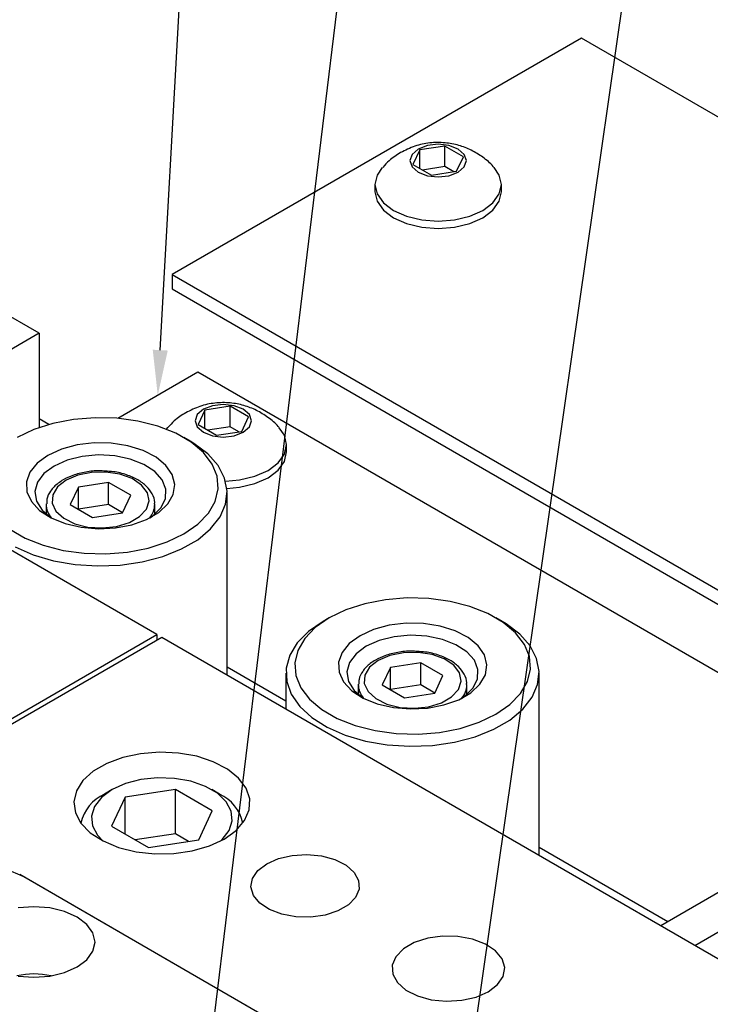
# Model space of a CAD drawing. Header units: inches. Extents: x 220 to 877, y 4 to 174.
# Tile 467 of 656: x 490.75 to 493.14, y 154.19 to 157.59. Entities that reach past the tile are written whole.
import ezdxf

# ---------------------------------------------------------------- set-up
doc = ezdxf.new("R2010")
doc.units = ezdxf.units.IN
doc.header["$LTSCALE"] = 0.5
doc.header["$MEASUREMENT"] = 0
for name, color, linetype in [('DIE-M-S', 8, 'Continuous'), ('DIE-M-S2', 1, 'Continuous'), ('DIE-M-S3', 8, 'Continuous'), ('DSS-M-S', 53, 'Continuous'), ('SID-M-S', 105, 'Continuous'), ('SVD-M-S', 8, 'Continuous')]:
    doc.layers.add(name, color=color, linetype=linetype)

msp = doc.modelspace()

# ---------------------------------------------------------------- linework, layer by layer
at = {"layer": 'DIE-M-S', "linetype": 'Continuous', "lineweight": 25}
for p, q in [((491.22834, 155.46959), (479.34895, 162.32742)), ((490.82176, 156.51005), (490.38001, 156.76506)), ((490.82176, 156.51005), (490.12389, 156.10718)), ((490.82176, 156.51005), (490.82176, 156.18438)), ((489.91823, 154.71328), (491.22834, 155.46959)), ((491.24602, 155.45939), (489.93121, 154.70037)), ((491.22834, 155.46959), (491.22834, 155.44918)), ((501.20909, 149.70784), (491.24602, 155.45939)), ((491.11073, 155.04538), (491.05525, 155.02491)), ((491.17253, 155.05849), (491.11073, 155.04538)), ((491.23778, 155.06362), (491.17253, 155.05849)), ((491.3034, 155.06054), (491.23778, 155.06362)), ((491.36635, 155.04938), (491.3034, 155.06054)), ((491.42367, 155.03067), (491.36635, 155.04938)), ((491.05525, 155.02491), (491.00869, 154.99803)), ((491.47268, 155.00529), (491.42367, 155.03067)), ((491.51109, 154.97442), (491.47268, 155.00529)), ((491.00869, 154.99803), (490.97323, 154.96601)), ((491.53711, 154.9395), (491.51109, 154.97442)), ((490.97323, 154.96601), (490.95052, 154.93033)), ((491.54952, 154.90217), (491.53711, 154.9395)), ((490.95052, 154.93033), (490.94163, 154.89266)), ((490.94163, 154.89266), (490.94698, 154.85478)), ((491.54773, 154.86417), (491.54952, 154.90217)), ((490.94698, 154.85478), (490.9663, 154.81844)), ((491.53184, 154.82729), (491.54773, 154.86417)), ((493.66786, 154.86703), (492.97, 154.46416)), ((490.9663, 154.81844), (490.99871, 154.78535)), ((491.50259, 154.79323), (491.53184, 154.82729)), ((490.99871, 154.78535), (491.04268, 154.75706)), ((491.46134, 154.76361), (491.50259, 154.79323)), ((491.04268, 154.75706), (491.09616, 154.73488)), ((491.09616, 154.73488), (491.15664, 154.71986)), ((491.35103, 154.7229), (491.41002, 154.73979)), ((491.41002, 154.73979), (491.46134, 154.76361)), ((491.15664, 154.71986), (491.22131, 154.7127)), ((491.22131, 154.7127), (491.28713, 154.71373)), ((491.28713, 154.71373), (491.35103, 154.7229)), ((491.6491, 154.69651), (491.6966, 154.70733)), ((491.6966, 154.70733), (491.7474, 154.71034)), ((491.7474, 154.71034), (491.79772, 154.70533)), ((491.79772, 154.70533), (491.84383, 154.69267)), ((491.57756, 154.65521), (491.60841, 154.6787)), ((491.60841, 154.6787), (491.6491, 154.69651)), ((491.84383, 154.69267), (491.88232, 154.6733)), ((491.88232, 154.6733), (491.91032, 154.64865)), ((493.08758, 154.39628), (493.55302, 154.66498)), ((492.25011, 153.77759), (490.75458, 154.64094)), ((490.75458, 154.64033), (490.75458, 154.64094)), ((491.55883, 154.62779), (491.57756, 154.65521)), ((491.91032, 154.64865), (491.92577, 154.62055)), ((491.55361, 154.59847), (491.55883, 154.62779)), ((491.56228, 154.56942), (491.55361, 154.59847)), ((491.92577, 154.62055), (491.92751, 154.59109)), ((491.58421, 154.5428), (491.56228, 154.56942)), ((491.92751, 154.59109), (491.91542, 154.56245)), ((491.61777, 154.52058), (491.58421, 154.5428)), ((491.8904, 154.53676), (491.85429, 154.51591)), ((491.91542, 154.56245), (491.8904, 154.53676)), ((491.66047, 154.50441), (491.61777, 154.52058)), ((491.70914, 154.49549), (491.66047, 154.50441)), ((491.76017, 154.49449), (491.70914, 154.49549)), ((491.80978, 154.50147), (491.76017, 154.49449)), ((491.85429, 154.51591), (491.80978, 154.50147)), ((492.21603, 154.4284), (492.16443, 154.42114)), ((492.2691, 154.42735), (492.21603, 154.4284)), ((492.31972, 154.41808), (492.2691, 154.42735)), ((492.11815, 154.40612), (492.08059, 154.38444)), ((492.16443, 154.42114), (492.11815, 154.40612)), ((492.36413, 154.40126), (492.31972, 154.41808)), ((492.39903, 154.37816), (492.36413, 154.40126)), ((492.08059, 154.38444), (492.05457, 154.35772)), ((492.42183, 154.35047), (492.39903, 154.37816)), ((492.05457, 154.35772), (492.04199, 154.32793)), ((492.04199, 154.32793), (492.04381, 154.29729)), ((492.43086, 154.32026), (492.42183, 154.35047)), ((492.04381, 154.29729), (492.05987, 154.26807)), ((492.42543, 154.28977), (492.43086, 154.32026)), ((492.05987, 154.26807), (492.089, 154.24244)), ((492.37386, 154.23682), (492.40594, 154.26125)), ((492.40594, 154.26125), (492.42543, 154.28977)), ((492.089, 154.24244), (492.12902, 154.22229)), ((492.33154, 154.21829), (492.37386, 154.23682)), ((492.12902, 154.22229), (492.17698, 154.20912)), ((492.17698, 154.20912), (492.22931, 154.20391)), ((492.22931, 154.20391), (492.28214, 154.20705)), ((492.28214, 154.20705), (492.33154, 154.21829))]:
    msp.add_line(p, q, dxfattribs=at)
at = {"layer": 'DIE-M-S2', "linetype": 'Continuous', "lineweight": 25}
for p, q in [((492.23597, 153.78575), (490.76872, 154.63278)), ((490.80408, 154.53007), (490.74947, 154.52592)), ((490.85869, 154.52592), (490.80408, 154.53007)), ((490.90958, 154.51375), (490.85869, 154.52592)), ((490.95328, 154.4944), (490.90958, 154.51375)), ((490.98681, 154.46917), (490.95328, 154.4944)), ((491.00789, 154.43979), (490.98681, 154.46917)), ((491.01508, 154.40826), (491.00789, 154.43979)), ((491.00789, 154.37674), (491.01508, 154.40826)), ((490.98681, 154.34736), (491.00789, 154.37674)), ((490.95328, 154.32213), (490.98681, 154.34736)), ((490.85869, 154.29061), (490.90958, 154.30278)), ((490.90958, 154.30278), (490.95328, 154.32213)), ((490.74947, 154.29061), (490.80408, 154.28646)), ((490.80408, 154.28646), (490.85869, 154.29061))]:
    msp.add_line(p, q, dxfattribs=at)
msp.add_arc((490.59195, 154.2916), 0.38426, 62.60967, 117.39033, dxfattribs=at)
at = {"layer": 'DIE-M-S3', "linetype": 'Continuous', "lineweight": 25}
for p, q in [((490.86929, 156.19873), (490.8036, 156.1776)), ((490.94059, 156.21252), (490.86929, 156.19873)), ((491.01507, 156.21852), (490.94059, 156.21252)), ((491.09019, 156.21651), (491.01507, 156.21852)), ((491.16339, 156.20658), (491.09019, 156.21651)), ((491.23218, 156.18904), (491.16339, 156.20658)), ((490.8036, 156.1776), (490.74574, 156.14987)), ((491.29422, 156.16451), (491.23218, 156.18904)), ((491.34739, 156.13381), (491.29422, 156.16451)), ((491.0115, 156.13125), (490.95309, 156.12429)), ((491.07112, 156.13025), (491.0115, 156.13125)), ((491.12873, 156.12134), (491.07112, 156.13025)), ((491.3433, 156.13759), (491.32208, 156.14984)), ((491.35682, 156.12943), (491.3433, 156.13759)), ((491.38989, 156.098), (491.34739, 156.13381)), ((491.40433, 156.0934), (491.35682, 156.12943)), ((490.89904, 156.10974), (490.85226, 156.08838)), ((490.95309, 156.12429), (490.89904, 156.10974)), ((491.18122, 156.105), (491.12873, 156.12134)), ((491.22578, 156.08211), (491.18122, 156.105)), ((491.42027, 156.05828), (491.38989, 156.098)), ((491.43994, 156.05306), (491.40433, 156.0934)), ((490.81526, 156.06137), (490.79006, 156.03017)), ((490.85226, 156.08838), (490.81526, 156.06137)), ((490.9184, 156.07176), (490.87347, 156.05164)), ((490.97059, 156.0848), (490.9184, 156.07176)), ((491.02676, 156.08993), (490.97059, 156.0848)), ((491.08338, 156.08684), (491.02676, 156.08993)), ((491.13689, 156.07572), (491.08338, 156.08684)), ((491.18392, 156.05727), (491.13689, 156.07572)), ((491.25999, 156.0539), (491.22578, 156.08211)), ((490.79006, 156.03017), (490.778, 155.99645)), ((490.83861, 156.0257), (490.81603, 155.99557)), ((490.87347, 156.05164), (490.83861, 156.0257)), ((491.00269, 156.02972), (490.95547, 156.02018)), ((491.05268, 156.0308), (491.00269, 156.02972)), ((491.101, 156.02333), (491.05268, 156.0308)), ((491.22153, 156.03265), (491.18392, 156.05727)), ((491.24735, 156.00339), (491.22153, 156.03265)), ((491.28201, 156.02191), (491.25999, 156.0539)), ((491.43748, 156.01603), (491.42027, 156.05828)), ((491.4625, 156.00969), (491.43994, 156.05306)), ((490.778, 155.99645), (490.77973, 155.96203)), ((490.81603, 155.99557), (490.80713, 155.96314)), ((490.91523, 156.00304), (490.88552, 155.9798)), ((490.95547, 156.02018), (490.91523, 156.00304)), ((491.06191, 155.9949), (490.95734, 155.97872)), ((491.13845, 155.95071), (491.06191, 155.9949)), ((491.06191, 155.91835), (491.06191, 155.9949)), ((491.14335, 156.00796), (491.101, 156.02333)), ((491.17598, 155.98608), (491.14335, 156.00796)), ((491.25975, 155.97136), (491.24735, 156.00339)), ((491.29065, 155.98784), (491.28201, 156.02191)), ((491.44095, 155.97266), (491.43748, 156.01603)), ((491.47128, 155.9647), (491.4625, 156.00969)), ((490.77973, 155.96203), (490.79517, 155.92878)), ((490.80713, 155.96314), (490.81248, 155.93046)), ((490.88552, 155.9798), (490.869, 155.95254)), ((490.95734, 155.97872), (490.92933, 155.91836)), ((490.95734, 155.90218), (490.95734, 155.97872)), ((491.19599, 155.95961), (491.17598, 155.98608)), ((491.20159, 155.93091), (491.19599, 155.95961)), ((491.25797, 155.93854), (491.25975, 155.97136)), ((491.28545, 155.95354), (491.29065, 155.98784)), ((491.43057, 155.92967), (491.44095, 155.97266)), ((491.466, 155.91952), (491.47128, 155.9647)), ((491.47139, 155.32929), (491.47139, 155.95903)), ((490.79517, 155.92878), (490.82347, 155.89847)), ((490.81248, 155.93046), (490.83175, 155.89957)), ((490.869, 155.95254), (490.86713, 155.92369)), ((490.86713, 155.92369), (490.88008, 155.89579)), ((491.11044, 155.89034), (491.13845, 155.95071)), ((491.19229, 155.90254), (491.20159, 155.93091)), ((491.2421, 155.90702), (491.25797, 155.93854)), ((491.26669, 155.92086), (491.28545, 155.95354)), ((491.40667, 155.88851), (491.43057, 155.92967)), ((490.82347, 155.89847), (490.86312, 155.87275)), ((490.83175, 155.89957), (490.86349, 155.87256)), ((490.84639, 155.91846), (490.84639, 155.8853)), ((490.88008, 155.89579), (490.90669, 155.87134)), ((490.92933, 155.91836), (491.00587, 155.87417)), ((491.06191, 155.91835), (490.95736, 155.90217)), ((491.00587, 155.87417), (491.11044, 155.89034)), ((491.11042, 155.89034), (491.06191, 155.91835)), ((491.16891, 155.87701), (491.19229, 155.90254)), ((491.19321, 155.86721), (491.23538, 155.89155)), ((491.21315, 155.87876), (491.2421, 155.90702)), ((491.22139, 155.8853), (491.22139, 155.91846)), ((491.23538, 155.89155), (491.26669, 155.92086)), ((491.44684, 155.87561), (491.466, 155.91952)), ((490.86312, 155.87275), (490.91198, 155.853)), ((490.90669, 155.87134), (490.94461, 155.8525)), ((491.08932, 155.84309), (491.13354, 155.85659)), ((491.13354, 155.85659), (491.16891, 155.87701)), ((491.14245, 155.84913), (491.19321, 155.86721)), ((491.20429, 155.87256), (491.21315, 155.87876)), ((491.37008, 155.85058), (491.40667, 155.88851)), ((491.4144, 155.83439), (491.44684, 155.87561)), ((490.72039, 155.83324), (490.77356, 155.80254)), ((490.91198, 155.853), (490.96741, 155.84029)), ((490.94461, 155.8525), (490.99046, 155.84096)), ((490.96741, 155.84029), (491.02642, 155.8353)), ((490.99046, 155.84096), (491.04016, 155.83772)), ((491.02642, 155.8353), (491.08583, 155.8383)), ((491.04016, 155.83772), (491.08932, 155.84309)), ((491.08583, 155.8383), (491.14245, 155.84913)), ((491.32204, 155.81718), (491.37008, 155.85058)), ((491.36973, 155.79717), (491.4144, 155.83439)), ((490.77356, 155.80254), (490.8356, 155.77801)), ((491.19849, 155.76833), (491.26418, 155.78945)), ((491.26418, 155.78945), (491.32204, 155.81718)), ((491.31427, 155.76515), (491.36973, 155.79717)), ((490.73872, 155.77261), (490.80113, 155.74518)), ((490.8356, 155.77801), (490.90439, 155.76048)), ((490.90439, 155.76048), (490.97759, 155.75054)), ((491.05271, 155.74853), (491.12719, 155.75453)), ((491.12719, 155.75453), (491.19849, 155.76833)), ((491.2498, 155.73936), (491.31427, 155.76515)), ((490.80113, 155.74518), (490.87101, 155.72462)), ((490.87101, 155.72462), (490.94613, 155.7116)), ((490.97759, 155.75054), (491.05271, 155.74853)), ((491.10233, 155.70958), (491.17839, 155.72064)), ((491.17839, 155.72064), (491.2498, 155.73936)), ((490.94613, 155.7116), (491.02407, 155.70653)), ((491.02407, 155.70653), (491.10233, 155.70958)), ((492.01893, 155.59001), (491.94763, 155.57622)), ((492.09341, 155.59601), (492.01893, 155.59001)), ((492.16853, 155.594), (492.09341, 155.59601)), ((492.24173, 155.58406), (492.16853, 155.594)), ((492.31052, 155.56653), (492.24173, 155.58406)), ((491.88193, 155.55509), (491.82408, 155.52736)), ((491.94763, 155.57622), (491.88193, 155.55509)), ((492.37256, 155.542), (492.31052, 155.56653)), ((491.80287, 155.51511), (491.7526, 155.48035)), ((491.82408, 155.52736), (491.77604, 155.49396)), ((491.82403, 155.52733), (491.80282, 155.51508)), ((492.42573, 155.5113), (492.37256, 155.542)), ((492.42164, 155.51508), (492.40042, 155.52733)), ((492.43515, 155.50692), (492.42164, 155.51508)), ((491.77604, 155.49396), (491.73945, 155.45604)), ((491.97738, 155.48723), (491.93059, 155.46587)), ((492.03143, 155.50178), (491.97738, 155.48723)), ((492.08984, 155.50874), (492.03143, 155.50178)), ((492.14946, 155.50774), (492.08984, 155.50874)), ((492.20707, 155.49883), (492.14946, 155.50774)), ((492.25956, 155.48249), (492.20707, 155.49883)), ((492.30412, 155.4596), (492.25956, 155.48249)), ((492.46823, 155.47549), (492.42573, 155.5113)), ((492.48267, 155.47089), (492.43515, 155.50692)), ((491.7526, 155.48035), (491.71389, 155.44097)), ((491.73945, 155.45604), (491.71555, 155.41487)), ((491.93059, 155.46587), (491.8936, 155.43886)), ((491.99674, 155.44925), (491.95181, 155.42913)), ((492.04893, 155.46229), (491.99674, 155.44925)), ((492.1051, 155.46742), (492.04893, 155.46229)), ((492.16172, 155.46433), (492.1051, 155.46742)), ((492.21522, 155.45321), (492.16172, 155.46433)), ((492.26226, 155.43476), (492.21522, 155.45321)), ((492.33832, 155.43139), (492.30412, 155.4596)), ((492.4986, 155.43577), (492.46823, 155.47549)), ((492.51828, 155.43055), (492.48267, 155.47089)), ((491.71389, 155.44097), (491.68799, 155.39823)), ((491.71555, 155.41487), (491.70516, 155.37188)), ((491.8936, 155.43886), (491.8684, 155.40766)), ((491.95181, 155.42913), (491.91695, 155.40319)), ((492.29987, 155.41013), (492.26226, 155.43476)), ((492.36034, 155.39939), (492.33832, 155.43139)), ((492.51582, 155.39352), (492.4986, 155.43577)), ((492.54084, 155.38718), (492.51828, 155.43055)), ((491.68799, 155.39823), (491.67572, 155.35351)), ((491.8684, 155.40766), (491.85633, 155.37394)), ((491.91695, 155.40319), (491.89437, 155.37306)), ((491.99356, 155.38053), (491.96386, 155.35729)), ((492.03381, 155.39767), (491.99356, 155.38053)), ((492.08103, 155.40721), (492.03381, 155.39767)), ((492.13102, 155.40829), (492.08103, 155.40721)), ((492.17934, 155.40082), (492.13102, 155.40829)), ((492.22169, 155.38545), (492.17934, 155.40082)), ((492.25432, 155.36356), (492.22169, 155.38545)), ((492.32569, 155.38088), (492.29987, 155.41013)), ((492.33809, 155.34884), (492.32569, 155.38088)), ((492.36899, 155.36533), (492.36034, 155.39939)), ((492.51929, 155.35015), (492.51582, 155.39352)), ((492.54962, 155.34219), (492.54084, 155.38718)), ((491.67572, 155.35351), (491.67748, 155.30824)), ((491.70516, 155.37188), (491.70864, 155.32851)), ((491.85633, 155.37394), (491.85807, 155.33952)), ((491.89437, 155.37306), (491.88547, 155.34063)), ((491.96386, 155.35729), (491.94734, 155.33003)), ((492.03568, 155.35621), (492.00766, 155.29585)), ((492.14025, 155.37239), (492.03568, 155.35621)), ((492.03568, 155.27967), (492.03568, 155.35621)), ((492.21679, 155.3282), (492.14025, 155.37239)), ((492.14025, 155.29584), (492.14025, 155.37239)), ((492.27432, 155.3371), (492.25432, 155.36356)), ((492.3363, 155.31603), (492.33809, 155.34884)), ((492.36379, 155.33103), (492.36899, 155.36533)), ((492.5089, 155.30716), (492.51929, 155.35015)), ((491.67473, 155.33652), (491.67473, 155.2119)), ((491.70864, 155.32851), (491.72585, 155.28626)), ((491.85807, 155.33952), (491.87351, 155.30627)), ((491.88547, 155.34063), (491.89082, 155.30795)), ((491.94734, 155.33003), (491.94547, 155.30118)), ((492.18877, 155.26783), (492.21679, 155.3282)), ((492.27993, 155.3084), (492.27432, 155.3371)), ((492.32044, 155.2845), (492.3363, 155.31603)), ((492.34503, 155.29835), (492.36379, 155.33103)), ((492.54434, 155.29701), (492.54962, 155.34219)), ((492.54973, 154.70678), (492.54973, 155.33652)), ((491.67748, 155.30824), (491.69321, 155.26388)), ((491.72585, 155.28626), (491.75623, 155.24654)), ((491.87351, 155.30627), (491.90181, 155.27596)), ((491.89082, 155.30795), (491.91008, 155.27706)), ((491.91008, 155.27706), (491.94205, 155.24991)), ((491.92473, 155.29595), (491.92473, 155.26278)), ((491.94547, 155.30118), (491.95841, 155.27328)), ((492.00766, 155.29585), (492.08421, 155.25166)), ((492.14025, 155.29584), (492.0357, 155.27966)), ((492.18876, 155.26783), (492.14025, 155.29584)), ((492.24725, 155.25449), (492.27063, 155.28003)), ((492.27063, 155.28003), (492.27993, 155.3084)), ((492.29149, 155.25625), (492.32044, 155.2845)), ((492.29973, 155.26278), (492.29973, 155.29595)), ((492.31372, 155.26904), (492.34503, 155.29835)), ((492.48501, 155.26599), (492.5089, 155.30716)), ((492.52518, 155.2531), (492.54434, 155.29701)), ((491.69321, 155.26388), (491.72241, 155.22186)), ((491.75623, 155.24654), (491.79872, 155.21073)), ((491.90181, 155.27596), (491.94146, 155.25024)), ((491.94146, 155.25024), (491.99032, 155.23049)), ((491.94205, 155.24991), (491.94309, 155.24923)), ((491.95841, 155.27328), (491.98503, 155.24883)), ((491.98503, 155.24883), (492.02294, 155.22999)), ((492.08421, 155.25166), (492.18877, 155.26783)), ((492.21188, 155.23407), (492.24725, 155.25449)), ((492.22079, 155.22662), (492.27155, 155.2447)), ((492.27155, 155.2447), (492.31372, 155.26904)), ((492.28136, 155.24923), (492.29149, 155.25625)), ((492.44841, 155.22807), (492.48501, 155.26599)), ((492.49274, 155.21188), (492.52518, 155.2531)), ((491.72241, 155.22186), (491.76414, 155.18352)), ((491.79872, 155.21073), (491.8519, 155.18003)), ((491.99032, 155.23049), (492.04574, 155.21778)), ((492.02294, 155.22999), (492.06879, 155.21845)), ((492.04574, 155.21778), (492.10476, 155.21279)), ((492.06879, 155.21845), (492.1185, 155.21521)), ((492.10476, 155.21279), (492.16417, 155.21579)), ((492.1185, 155.21521), (492.16765, 155.22058)), ((492.16417, 155.21579), (492.22079, 155.22662)), ((492.16765, 155.22058), (492.21188, 155.23407)), ((492.40037, 155.19467), (492.44841, 155.22807)), ((492.44807, 155.17466), (492.49274, 155.21188)), ((491.76414, 155.18352), (491.81706, 155.1501)), ((491.8519, 155.18003), (491.91394, 155.1555)), ((492.34252, 155.16694), (492.40037, 155.19467)), ((491.81706, 155.1501), (491.87946, 155.12267)), ((491.91394, 155.1555), (491.98273, 155.13796)), ((492.20552, 155.13202), (492.27683, 155.14581)), ((492.27683, 155.14581), (492.34252, 155.16694)), ((492.32814, 155.11685), (492.39261, 155.14264)), ((492.39261, 155.14264), (492.44807, 155.17466)), ((491.87946, 155.12267), (491.94935, 155.10211)), ((491.98273, 155.13796), (492.05593, 155.12803)), ((492.05593, 155.12803), (492.13105, 155.12602)), ((492.13105, 155.12602), (492.20552, 155.13202)), ((492.25672, 155.09813), (492.32814, 155.11685)), ((491.94935, 155.10211), (492.02447, 155.08909)), ((492.02447, 155.08909), (492.10241, 155.08402)), ((492.10241, 155.08402), (492.18067, 155.08706)), ((492.18067, 155.08706), (492.25672, 155.09813))]:
    msp.add_line(p, q, dxfattribs=at)
for centre, radius, start, end in [((490.91824, 155.91969), 0.07182, 179.26272, 221.55993), ((491.14768, 155.92043), 0.0737, 318.96731, 359.29505), ((491.99657, 155.29718), 0.07182, 179.26272, 221.55993), ((492.22592, 155.29795), 0.07381, 318.69603, 359.27894)]:
    msp.add_arc(centre, radius, start, end, dxfattribs=at)
for points, knots in [([(491.04957, 156.03372), (491.04324, 156.03427), (491.02094, 156.03622), (490.98225, 156.03159), (490.93922, 156.02116), (490.91603, 156.00941), (490.90538, 156.00401)], [0, 0, 0, 0, 0.1219484, 0.4294864, 0.7381575, 1, 1, 1, 1]), ([(491.22036, 155.91979), (491.22065, 155.92175), (491.22244, 155.93386), (491.2132, 155.95598), (491.19385, 155.9826), (491.16349, 156.00515), (491.12449, 156.02213), (491.08516, 156.03222), (491.05929, 156.03331), (491.04957, 156.03372)], [0, 0, 0, 0, 0.0317377, 0.1966121, 0.3612686, 0.5335835, 0.7121662, 0.8918412, 1, 1, 1, 1]), ([(490.90538, 156.00401), (490.89928, 156.00018), (490.88156, 155.98907), (490.86113, 155.9671), (490.84766, 155.94197), (490.84798, 155.92644), (490.8481, 155.92088)], [0, 0, 0, 0, 0.18190995, 0.52839243, 0.83123053, 1, 1, 1, 1]), ([(492.12791, 155.41121), (492.12158, 155.41176), (492.09928, 155.41371), (492.06059, 155.40908), (492.01756, 155.39865), (491.99437, 155.38689), (491.98372, 155.3815)], [0, 0, 0, 0, 0.1219484, 0.4294864, 0.7381575, 1, 1, 1, 1]), ([(491.98372, 155.3815), (491.97762, 155.37767), (491.9599, 155.36656), (491.93947, 155.34459), (491.926, 155.31946), (491.92632, 155.30393), (491.92644, 155.29837)], [0, 0, 0, 0, 0.18190995, 0.52839243, 0.83123053, 1, 1, 1, 1]), ([(492.29869, 155.29728), (492.29898, 155.29924), (492.30078, 155.31134), (492.29154, 155.33347), (492.27219, 155.36009), (492.24183, 155.38263), (492.20283, 155.39962), (492.16349, 155.40971), (492.13763, 155.4108), (492.12791, 155.41121)], [0, 0, 0, 0, 0.0317377, 0.1966121, 0.3612686, 0.5335835, 0.7121662, 0.8918412, 1, 1, 1, 1])]:
    msp.add_open_spline(points, degree=3, knots=knots, dxfattribs=at)
at = {"layer": 'DSS-M-S', "linetype": 'Continuous', "lineweight": 25}
for p, q in [((492.69559, 157.52879), (491.28138, 156.71239)), ((494.81691, 156.30418), (492.69559, 157.52879)), ((491.28138, 156.71239), (491.28138, 156.66339)), ((491.28138, 156.71239), (493.4027, 155.48777)), ((491.28138, 156.66339), (493.4027, 155.43878)), ((491.36977, 156.37562), (491.09366, 156.21623)), ((494.25403, 154.71057), (491.36977, 156.37562)), ((490.85533, 156.19499), (490.82176, 156.21437)), ((491.67473, 155.24029), (491.47139, 155.35767)), ((492.99458, 154.47835), (492.54973, 154.73516))]:
    msp.add_line(p, q, dxfattribs=at)
at = {"layer": 'SID-M-S'}
for p, q in [((491.24034, 156.45168), (491.85122, 167.48374)), ((491.38206, 153.77856), (493.05069, 167.48486)), ((492.29481, 153.87734), (494.25406, 167.48541))]:
    msp.add_line(p, q, dxfattribs=at)
msp.add_solid([(491.2663, 156.45025), (491.23171, 156.29592), (491.2663, 156.45025), (491.21438, 156.45312)], dxfattribs=at)
at = {"layer": 'SVD-M-S', "linetype": 'Continuous', "lineweight": 25}
for p, q in [((492.1633, 157.15791), (492.13167, 157.14571)), ((492.22393, 157.15613), (492.13693, 157.14268)), ((492.20062, 157.1622), (492.1633, 157.15791)), ((492.23793, 157.15791), (492.20062, 157.1622)), ((492.28761, 157.11937), (492.22393, 157.15613)), ((492.22393, 157.08509), (492.22393, 157.15613)), ((492.26956, 157.14571), (492.23793, 157.15791)), ((492.11054, 157.12745), (492.10312, 157.10591)), ((492.13167, 157.14571), (492.11054, 157.12745)), ((492.13693, 157.14268), (492.11362, 157.09245)), ((492.13693, 157.079), (492.13693, 157.14268)), ((492.2643, 157.06915), (492.28761, 157.11937)), ((492.29069, 157.12745), (492.26956, 157.14571)), ((492.29812, 157.10591), (492.29069, 157.12745)), ((492.00766, 157.08262), (491.98956, 157.05609)), ((492.10312, 157.10591), (492.11054, 157.08437)), ((492.11054, 157.08437), (492.13167, 157.06611)), ((492.11362, 157.09245), (492.1773, 157.05569)), ((492.22393, 157.08509), (492.14698, 157.07319)), ((492.25425, 157.06759), (492.22393, 157.08509)), ((492.26956, 157.06611), (492.29069, 157.08437)), ((492.29069, 157.08437), (492.29812, 157.10591)), ((492.41167, 157.05609), (492.39428, 157.08185)), ((491.98956, 157.05609), (491.98212, 157.02344)), ((492.13167, 157.06611), (492.1633, 157.05391)), ((492.1633, 157.05391), (492.20062, 157.04963)), ((492.1773, 157.05569), (492.2643, 157.06915)), ((492.20062, 157.04963), (492.23793, 157.05391)), ((492.23793, 157.05391), (492.26956, 157.06611)), ((492.41912, 157.02344), (492.41167, 157.05609)), ((491.98212, 157.02344), (491.98212, 156.99813)), ((491.98212, 157.02344), (491.98956, 156.99079)), ((492.41167, 156.99079), (492.41912, 157.02344)), ((492.41912, 156.99813), (492.41912, 157.02344)), ((491.98212, 156.99813), (491.98956, 156.96548)), ((491.98956, 156.99079), (492.01139, 156.96037)), ((492.38984, 156.96037), (492.41167, 156.99079)), ((492.41167, 156.96548), (492.41912, 156.99813)), ((492.41912, 156.99813), (492.41912, 156.99813)), ((491.98956, 156.96548), (492.01139, 156.93506)), ((492.01139, 156.96037), (492.04611, 156.93425)), ((492.35512, 156.93425), (492.38984, 156.96037)), ((492.38984, 156.93506), (492.41167, 156.96548)), ((492.01139, 156.93506), (492.04611, 156.90894)), ((492.04611, 156.93425), (492.09137, 156.9142)), ((492.04611, 156.90894), (492.09137, 156.88889)), ((492.09137, 156.9142), (492.14406, 156.9016)), ((492.25717, 156.9016), (492.30987, 156.9142)), ((492.30987, 156.9142), (492.35512, 156.93425)), ((492.30987, 156.88889), (492.35512, 156.90894)), ((492.35512, 156.90894), (492.38984, 156.93506)), ((492.09137, 156.88889), (492.14406, 156.87629)), ((492.14406, 156.9016), (492.20062, 156.8973)), ((492.14406, 156.87629), (492.20062, 156.87199)), ((492.20062, 156.8973), (492.25717, 156.9016)), ((492.20062, 156.87199), (492.25717, 156.87629)), ((492.25717, 156.87629), (492.30987, 156.88889)), ((491.45815, 156.26415), (491.42084, 156.25986)), ((491.49547, 156.25986), (491.45815, 156.26415)), ((491.36808, 156.2294), (491.36065, 156.20786)), ((491.38921, 156.24766), (491.36808, 156.2294)), ((491.39447, 156.24463), (491.37116, 156.19441)), ((491.42084, 156.25986), (491.38921, 156.24766)), ((491.48146, 156.25809), (491.39447, 156.24463)), ((491.39447, 156.18095), (491.39447, 156.24463)), ((491.54515, 156.22132), (491.48146, 156.25809)), ((491.48146, 156.18705), (491.48146, 156.25809)), ((491.5271, 156.24766), (491.49547, 156.25986)), ((491.54823, 156.2294), (491.5271, 156.24766)), ((491.55565, 156.20786), (491.54823, 156.2294)), ((491.36065, 156.20786), (491.36808, 156.18632)), ((491.52184, 156.1711), (491.54515, 156.22132)), ((491.54823, 156.18632), (491.55565, 156.20786)), ((491.2652, 156.18457), (491.26043, 156.17907)), ((491.36808, 156.18632), (491.38921, 156.16806)), ((491.37116, 156.19441), (491.43484, 156.15764)), ((491.38921, 156.16806), (491.42084, 156.15586)), ((491.48146, 156.18705), (491.40452, 156.17514)), ((491.43484, 156.15764), (491.52184, 156.1711)), ((491.51179, 156.16954), (491.48146, 156.18705)), ((491.49547, 156.15586), (491.5271, 156.16806)), ((491.5271, 156.16806), (491.54823, 156.18632)), ((491.66921, 156.15804), (491.65181, 156.1838)), ((491.42084, 156.15586), (491.45815, 156.15158)), ((491.45815, 156.15158), (491.49547, 156.15586)), ((491.67665, 156.12539), (491.66921, 156.15804)), ((491.64738, 156.06232), (491.66921, 156.09275)), ((491.66921, 156.09275), (491.67665, 156.12539)), ((491.66921, 156.06743), (491.67665, 156.10008)), ((491.67665, 156.10008), (491.67665, 156.12539)), ((491.61266, 156.0362), (491.64738, 156.06232)), ((491.64738, 156.03701), (491.66921, 156.06743)), ((491.5674, 156.01615), (491.61266, 156.0362)), ((491.61266, 156.01089), (491.64738, 156.03701)), ((491.46578, 155.99933), (491.51471, 156.00355)), ((491.51471, 156.00355), (491.5674, 156.01615)), ((491.51471, 155.97824), (491.5674, 155.99084)), ((491.5674, 155.99084), (491.61266, 156.01089)), ((491.47061, 155.97415), (491.51471, 155.97824)), ((491.2313, 154.97529), (491.17351, 154.96917)), ((491.28996, 154.97324), (491.2313, 154.97529)), ((491.34606, 154.96315), (491.28996, 154.97324)), ((491.11992, 154.95525), (491.07366, 154.93433)), ((491.17351, 154.96917), (491.11992, 154.95525)), ((491.39635, 154.9456), (491.34606, 154.96315)), ((491.4379, 154.92161), (491.39635, 154.9456)), ((491.03742, 154.90763), (491.01331, 154.87669)), ((491.07366, 154.93433), (491.03742, 154.90763)), ((491.07364, 154.93431), (491.04712, 154.919)), ((491.11865, 154.90836), (491.07203, 154.80791)), ((491.29264, 154.93527), (491.11865, 154.90836)), ((491.11865, 154.781), (491.11865, 154.90836)), ((491.42002, 154.86174), (491.29264, 154.93527)), ((491.29264, 154.78217), (491.29264, 154.93527)), ((491.44493, 154.919), (491.41841, 154.93431)), ((491.4683, 154.89258), (491.4379, 154.92161)), ((491.01331, 154.87669), (491.00272, 154.84332)), ((491.48578, 154.86019), (491.4683, 154.89258)), ((491.00272, 154.84332), (491.00626, 154.80946)), ((491.3734, 154.7613), (491.42002, 154.86174)), ((491.48933, 154.82633), (491.48578, 154.86019)), ((491.00626, 154.80946), (491.02375, 154.77708)), ((491.07203, 154.80791), (491.1994, 154.73438)), ((491.47873, 154.79297), (491.48933, 154.82633)), ((491.02375, 154.77708), (491.04318, 154.7568)), ((491.29264, 154.78217), (491.15382, 154.7607)), ((491.33823, 154.75586), (491.29264, 154.78217)), ((491.45462, 154.76203), (491.47873, 154.79297)), ((491.1994, 154.73438), (491.3734, 154.7613)), ((491.44886, 154.7568), (491.45462, 154.76203))]:
    msp.add_line(p, q, dxfattribs=at)
for centre, radius, start, end in [((491.10653, 154.78783), 0.144, 114.35368, 167.52336), ((491.38553, 154.78784), 0.14398, 12.47585, 65.63526), ((490.80408, 154.02409), 0.27387, 77.4393, 102.5607)]:
    msp.add_arc(centre, radius, start, end, dxfattribs=at)
for points, knots in [([(492.39393, 157.0816), (492.3929, 157.08295), (492.38215, 157.097), (492.35569, 157.11799), (492.31586, 157.14302), (492.27162, 157.15995), (492.22312, 157.16919), (492.17159, 157.16854), (492.11896, 157.15763), (492.08704, 157.14165), (492.07092, 157.13357)], [0, 0, 0, 0, 0.0144265, 0.1499711, 0.2819842, 0.4132379, 0.5488596, 0.6983535, 0.8475953, 1, 1, 1, 1]), ([(492.07092, 157.13357), (492.05714, 157.12496), (492.03431, 157.1107), (492.01647, 157.09063), (492.0094, 157.08268)], [0, 0, 0, 0, 0.6035185, 1, 1, 1, 1]), ([(491.65147, 156.18355), (491.65043, 156.1849), (491.63969, 156.19896), (491.61322, 156.21994), (491.57339, 156.24497), (491.52915, 156.2619), (491.48066, 156.27114), (491.42913, 156.27049), (491.3765, 156.25958), (491.34458, 156.2436), (491.32846, 156.23552)], [0, 0, 0, 0, 0.0144265, 0.1499711, 0.2819842, 0.4132379, 0.5488596, 0.6983535, 0.8475953, 1, 1, 1, 1]), ([(491.32846, 156.23552), (491.31468, 156.22691), (491.29185, 156.21265), (491.27401, 156.19258), (491.26694, 156.18463)], [0, 0, 0, 0, 0.6035185, 1, 1, 1, 1])]:
    msp.add_open_spline(points, degree=3, knots=knots, dxfattribs=at)

doc.saveas('drawing.dxf')
